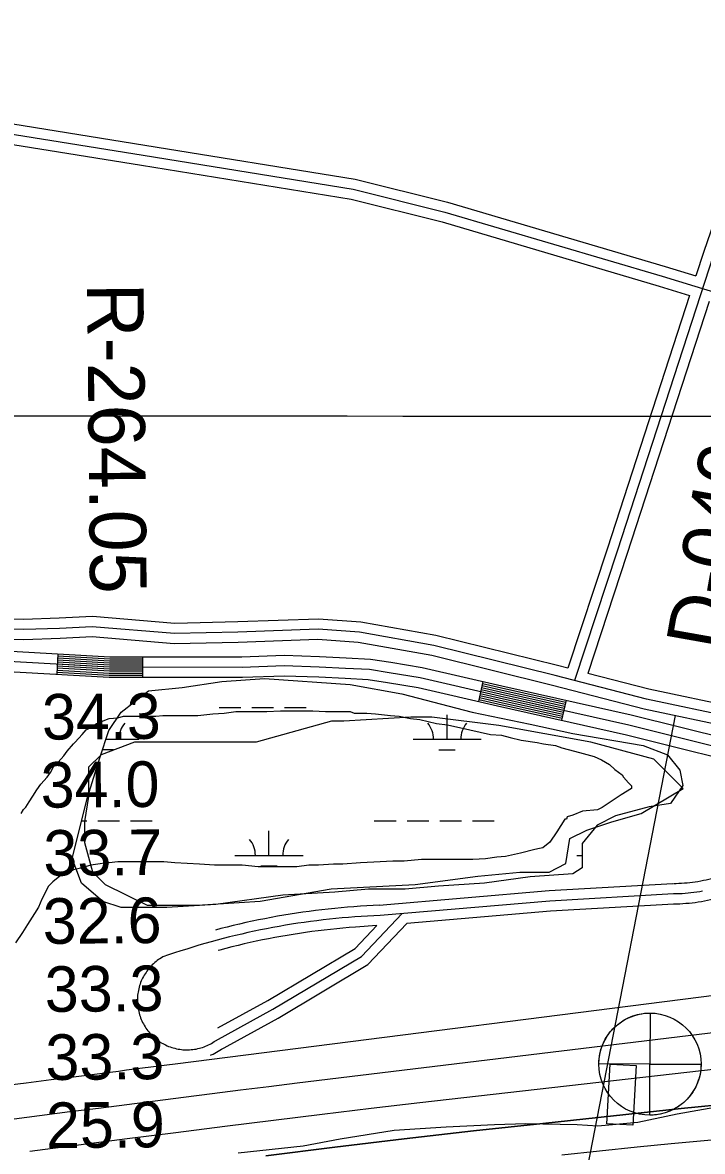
# Model space of a CAD drawing. Extents: x 3245246 to 3283090, y 806824 to 832173.
# Drawn here: x 3263343 to 3264341, y 823248 to 824906 of the extents above; entities that cross this region are included whole.
import ezdxf

# ---------------------------------------------------------------- set-up
doc = ezdxf.new("R2010")
doc.units = 0
for name, color, linetype in [('V-CHAN-DOCK', 7, 'Continuous'), ('V-GRID-MAJR', 7, 'Continuous'), ('V-RIVR-EDGE', 7, 'Continuous'), ('V-RIVR-GAGE', 7, 'Continuous'), ('V-RIVR-RANG', 7, 'Continuous'), ('V-RIVR-RANG-IDEN', 7, 'Continuous'), ('V-ROAD-CNTR', 7, 'Continuous'), ('V-SITE-VEGE', 7, 'Continuous'), ('V-TOPO-DPTH', 7, 'Continuous'), ('V-TOPO-MAJR', 7, 'Continuous'), ('V-TOPO-MINR', 7, 'Continuous'), ('V-TOPO-SHOR', 7, 'Continuous'), ('V-WETL-SWMP', 7, 'Continuous')]:
    doc.layers.add(name, color=color, linetype=linetype)

msp = doc.modelspace()

# ---------------------------------------------------------------- linework, layer by layer
at = {"layer": 'V-CHAN-DOCK'}
msp.add_lwpolyline([(3264200.7, 823288.2), (3264205.4, 823375.8), (3264243.7, 823373.8), (3264239.1, 823286.2), (3264200.7, 823288.2)], dxfattribs=at)
at = {"layer": 'V-GRID-MAJR'}
msp.add_spline([(3249423.5, 824337.8), (3254658.5, 824333.6), (3259893.4, 824330.1), (3265128.4, 824327.5), (3270363.4, 824325.6), (3275598.4, 824324.4), (3280833.3, 824324.1)], degree=3, dxfattribs=at)
at = {"layer": 'V-RIVR-EDGE'}
msp.add_lwpolyline([(3264373, 823314.9), (3264303.8, 823302.5), (3264246.4, 823290.4), (3264187.7, 823284.9), (3264157.3, 823286.8), (3264081.7, 823288.2), (3264036, 823286.6), (3263964.7, 823283.3), (3263888.7, 823278.3), (3263809.5, 823265.9), (3263755.2, 823255.6), (3263659.5, 823245)], dxfattribs=at)
at = {"layer": 'V-RIVR-GAGE'}
for points in [[(3264264.2, 823451), (3264264, 823376), (3264189, 823376.2), (3264189, 823378.3), (3264189.1, 823380.9), (3264189.4, 823383.9), (3264189.8, 823386.8), (3264190.2, 823389.6), (3264190.8, 823392.6), (3264191.5, 823395.2), (3264192.1, 823397.5), (3264192.9, 823400), (3264193.9, 823402.7), (3264194.8, 823405), (3264195.8, 823407.3), (3264197, 823409.8), (3264198.5, 823412.5), (3264199.8, 823414.9), (3264201.2, 823417.1), (3264203.6, 823420.6), (3264205.3, 823422.8), (3264207.6, 823425.4), (3264209.7, 823427.8), (3264211.6, 823429.7), (3264214.3, 823432.2), (3264216.7, 823434.2), (3264219.1, 823436.1), (3264222.2, 823438.3), (3264224.6, 823439.9), (3264227.2, 823441.4), (3264230.2, 823443), (3264232.8, 823444.3), (3264235.4, 823445.4), (3264239.1, 823446.8), (3264242.3, 823447.8), (3264245.5, 823448.7), (3264248.7, 823449.5), (3264252.1, 823450.1), (3264256.2, 823450.6), (3264259.2, 823450.9), (3264261.7, 823451)], [(3264263.8, 823301), (3264264, 823376), (3264339, 823375.9), (3264338.9, 823373.2), (3264338.7, 823370), (3264338.5, 823367.4), (3264338.1, 823364.8), (3264337.6, 823361.7), (3264337, 823358.7), (3264336.1, 823355.4), (3264335.4, 823353.3), (3264334.5, 823350.4), (3264333.3, 823347.5), (3264332.2, 823345), (3264331.1, 823342.5), (3264329.8, 823340), (3264328.4, 823337.7), (3264326.8, 823335), (3264325.3, 823332.8), (3264323.2, 823329.9), (3264321, 823327.3), (3264318.4, 823324.4), (3264316.1, 823322.1), (3264313.6, 823319.8), (3264311.4, 823317.9), (3264309.8, 823316.6), (3264307.1, 823314.7), (3264305.2, 823313.4), (3264302.7, 823311.8), (3264300, 823310.3), (3264297.3, 823308.8), (3264295.2, 823307.8), (3264292.9, 823306.8), (3264290.3, 823305.8), (3264287.6, 823304.8), (3264284.3, 823303.8), (3264281.1, 823303), (3264278.7, 823302.5), (3264275.9, 823302), (3264273.6, 823301.6), (3264270.8, 823301.3), (3264268.6, 823301.2), (3264266, 823301.1)]]:
    msp.add_lwpolyline(points, close=True, dxfattribs=at)
msp.add_circle((3264264, 823376), 75, dxfattribs=at)
at = {"layer": 'V-RIVR-RANG'}
msp.add_line((3264301.2, 823888), (3264117.6, 822945.7), dxfattribs=at)
at = {"layer": 'V-ROAD-CNTR'}
for p, q in [((3263395, 823978.8), (3263393.4, 823948.9)), ((3263519.1, 823974.5), (3263519, 823944.5)), ((3264018.9, 823937.9), (3264012.2, 823908.7)), ((3264140.8, 823910.5), (3264134.2, 823881.2))]:
    msp.add_line(p, q, dxfattribs=at)
for points in [[(3264660.6, 825536.2), (3264660, 825501.8), (3264669.4, 825530.2), (3264642.2, 825428.2), (3264603.6, 825278.4), (3264560.6, 825181.2), (3264513, 825017.4), (3264357.4, 824565), (3264215.9, 824129.4), (3264153.4, 823939.5)], [(3264526.5, 825117.7), (3264498.7, 825022), (3264343.1, 824569.7), (3264331.5, 824533.9)], [(3262463.4, 824864.6), (3262692.4, 824834.6), (3263114.4, 824776.5), (3263520.3, 824711.3), (3263828.2, 824661.4), (3263963.1, 824627.7), (3264281.9, 824533.4), (3264574.7, 824443.7)], [(3262465.3, 824879.4), (3262694.4, 824849.4), (3263116.6, 824791.3), (3263522.7, 824726.1), (3263831.2, 824676.1), (3263967, 824642.2), (3264286.3, 824547.7), (3264331.5, 824533.9)], [(3262461.4, 824849.7), (3262690.4, 824819.7), (3263112.2, 824761.7), (3263517.9, 824696.5), (3263825.2, 824646.7), (3263959.1, 824613.2), (3264277.6, 824519), (3264322.2, 824505.3)], [(3264322.2, 824505.3), (3264201.6, 824134), (3264143.5, 823957.5)], [(3264350.9, 824496.5), (3264230.1, 824124.7), (3264172.6, 823950)], [(3264143.5, 823957.5), (3264128.4, 823961.4), (3263949.9, 824005.7), (3263839.6, 824025.2), (3263777.3, 824029.7), (3263658.9, 824025.5), (3263566.7, 824023.5), (3263445.7, 824033.6), (3263396.9, 824031), (3263344.7, 824029.2), (3263143.2, 824029.8), (3262925.4, 824039), (3262570.8, 824048.1), (3262474.6, 824044.2), (3262216.9, 824052.4)], [(3261479.2, 824038.6), (3261500.7, 824022.1), (3261535.4, 824006.9), (3261624.8, 824001.8), (3262269.4, 823987.6), (3262617.8, 823996.7), (3262842.8, 823991.9), (3263078.6, 823981.6), (3263470.7, 823959.5), (3263665.4, 823959.2), (3263727.2, 823961.5), (3263778.4, 823959.7), (3263817.3, 823957.8), (3263852.2, 823956), (3263881.1, 823951.5), (3263926.5, 823943.7), (3264043.3, 823916.9), (3264233, 823874.5), (3264448.4, 823820.7), (3264503.4, 823812.6), (3264561.4, 823790.7), (3264636.9, 823763.1), (3264762.6, 823721.2), (3264843, 823691.3)], [(3261488.3, 824050.5), (3261508.4, 824035.1), (3261538.9, 824021.8), (3261625.4, 824016.8), (3262269.3, 824002.6), (3262617.8, 824011.7), (3262843.3, 824006.9), (3263079.4, 823996.6), (3263471.1, 823974.5), (3263665.2, 823974.2), (3263727.2, 823976.5), (3263779, 823974.7), (3263818, 823972.8), (3263853.8, 823971), (3263883.5, 823966.3), (3263929.5, 823958.4), (3264046.7, 823931.6), (3264236.4, 823889.1), (3264451.4, 823835.5), (3264512.1, 823826.5)], [(3264807.3, 823742.3), (3264690.5, 823785.9), (3264618.3, 823820.4), (3264561.1, 823845.2), (3264501.1, 823858.4), (3264388.5, 823884.7), (3264258.7, 823912.2), (3264124.7, 823946.9), (3263946.7, 823991), (3263837.7, 824010.3), (3263777, 824014.7), (3263659.3, 824010.5), (3263566.2, 824008.5), (3263445.5, 824018.6), (3263397.5, 824016), (3263345, 824014.2), (3263142.8, 824014.8), (3262924.9, 824024), (3262570.9, 824033.1), (3262474.7, 824029.2), (3262216.4, 824037.5)], [(3261470, 824026.7), (3261493, 824009), (3261531.9, 823992.1), (3261624.2, 823986.8), (3262269.4, 823972.6), (3262617.9, 823981.7), (3262842.3, 823976.9), (3263077.9, 823966.7), (3263470.2, 823944.6), (3263665.7, 823944.2), (3263727.2, 823946.5), (3263777.8, 823944.7), (3263816.5, 823942.9), (3263850.6, 823941.1), (3263878.6, 823936.7), (3263923.6, 823929), (3264040, 823902.3), (3264229.5, 823859.9), (3264445.5, 823806), (3264502.7, 823797.5)], [(3264516.2, 823839.5), (3264385.3, 823870.1), (3264255.3, 823897.6), (3264121, 823932.3), (3263943.6, 823976.3), (3263835.9, 823995.4), (3263776.7, 823999.7), (3263659.8, 823995.5), (3263565.7, 823993.5), (3263445.2, 824003.5), (3263398.2, 824001), (3263345.2, 823999.2), (3263142.5, 823999.8), (3262924.4, 824009), (3262571, 824018.1), (3262474.7, 824014.2), (3262215.9, 824022.5)], [(3263394.5, 823969.8), (3263470.8, 823965.5), (3263519.1, 823965.5)], [(3263394.7, 823972.8), (3263470.9, 823968.5), (3263519.1, 823968.5)], [(3263394.9, 823975.8), (3263471, 823971.5), (3263519.1, 823971.5)], [(3263393.5, 823951.9), (3263470.3, 823947.6), (3263519.1, 823947.5)], [(3263393.7, 823954.9), (3263470.4, 823950.5), (3263519.1, 823950.5)], [(3263393.9, 823957.9), (3263470.5, 823953.5), (3263519.1, 823953.5)], [(3263394, 823960.9), (3263470.6, 823956.5), (3263519.1, 823956.5)], [(3263394.2, 823963.9), (3263470.7, 823959.5), (3263519.1, 823959.5)], [(3263394.4, 823966.9), (3263470.8, 823962.5), (3263519.1, 823962.5)], [(3264018.3, 823935), (3264046, 823928.6), (3264140.1, 823907.6)], [(3264455.8, 823884.4), (3264391.8, 823899.4), (3264262.2, 823926.8), (3264172.6, 823950)], [(3264014.9, 823920.4), (3264042.7, 823914), (3264136.9, 823892.9)], [(3264015.6, 823923.3), (3264043.3, 823916.9), (3264137.5, 823895.9)], [(3264016.3, 823926.2), (3264044, 823919.9), (3264138.2, 823898.8)], [(3264016.9, 823929.2), (3264044.7, 823922.8), (3264138.8, 823901.7)], [(3264017.6, 823932.1), (3264045.3, 823925.7), (3264139.5, 823904.6)], [(3264012.9, 823911.6), (3264040.7, 823905.2), (3264134.9, 823884.1)], [(3264013.6, 823914.5), (3264041.3, 823908.2), (3264135.6, 823887.1)], [(3264014.2, 823917.5), (3264042, 823911.1), (3264136.2, 823890)], [(3264297.5, 823640.9), (3264116, 823630.5), (3263866.5, 823609.2)], [(3264362.7, 823650.8), (3264361.9, 823650.5), (3264358, 823649.4), (3264354.1, 823648.3), (3264350.2, 823647.3), (3264346.3, 823646.4), (3264342.4, 823645.5), (3264338.5, 823644.7), (3264334.5, 823644), (3264330.5, 823643.4), (3264326.5, 823642.8), (3264322.6, 823642.3), (3264318.6, 823641.9), (3264314.5, 823641.6), (3264310.5, 823641.3), (3264306.5, 823641.1), (3264302.5, 823641), (3264298.4, 823640.9), (3264298.4, 823640.9)], [(3264298.4, 823625.9), (3264117.1, 823615.5), (3263867.8, 823594.3)], [(3264341.3, 823630), (3264337, 823629.2), (3264332.8, 823628.6), (3264328.5, 823627.9), (3264324.2, 823627.4), (3264320, 823627), (3264315.7, 823626.6), (3264311.4, 823626.3), (3264307.1, 823626.1), (3264302.8, 823626), (3264298.5, 823625.9), (3264298.4, 823625.9)], [(3263867.1, 823609.3), (3263857.8, 823608.9), (3263848.3, 823608.4), (3263838.9, 823607.8), (3263829.5, 823607.2), (3263820.1, 823606.5), (3263810.7, 823605.6), (3263801.3, 823604.7), (3263791.9, 823603.8), (3263782.5, 823602.7), (3263773.1, 823601.6), (3263763.7, 823600.4), (3263754.4, 823599.1), (3263745, 823597.7), (3263735.7, 823596.3), (3263726.4, 823594.7), (3263717.1, 823593.1), (3263707.8, 823591.4), (3263698.5, 823589.6), (3263689.2, 823587.8), (3263680, 823585.8), (3263670.8, 823583.8), (3263661.5, 823581.7), (3263652.3, 823579.6), (3263643.2, 823577.3), (3263634, 823575), (3263626.4, 823573)], [(3264299.2, 823611), (3264118.2, 823600.6), (3263907.3, 823582.6)], [(3264358.2, 823618.4), (3264357.5, 823618.2), (3264353, 823617.1), (3264348.5, 823616.2), (3264344, 823615.3), (3264339.5, 823614.4), (3264335, 823613.7), (3264330.5, 823613.1), (3264325.9, 823612.5), (3264321.4, 823612), (3264316.8, 823611.7), (3264312.3, 823611.3), (3264307.7, 823611.1), (3264303.1, 823611), (3264298.6, 823610.9), (3264298.4, 823610.9)], [(3263867.8, 823594.3), (3263858.5, 823593.9), (3263849.2, 823593.4), (3263839.9, 823592.9), (3263830.6, 823592.2), (3263821.3, 823591.5), (3263812, 823590.7), (3263802.7, 823589.8), (3263793.5, 823588.9), (3263784.2, 823587.8), (3263775, 823586.7), (3263765.7, 823585.5), (3263756.5, 823584.2), (3263747.3, 823582.9), (3263738.1, 823581.4), (3263728.9, 823579.9), (3263719.7, 823578.3), (3263710.5, 823576.7), (3263701.4, 823574.9), (3263692.2, 823573.1), (3263683.1, 823571.2), (3263674, 823569.2), (3263664.9, 823567.1), (3263655.9, 823565), (3263646.8, 823562.8), (3263637.8, 823560.5), (3263628.8, 823558.1), (3263619.8, 823555.6), (3263610.8, 823553.1), (3263601.9, 823550.5), (3263592.9, 823547.8), (3263584, 823545.1), (3263575.2, 823542.2), (3263566.3, 823539.3), (3263557.5, 823536.3), (3263549, 823533.4)], [(3263626.5, 823410.4), (3263710.7, 823456.5), (3263840.6, 823534.2), (3263900.4, 823597.1)], [(3263629.6, 823429.2), (3263703.3, 823469.5), (3263831.2, 823546), (3263862.9, 823579.4)], [(3263862.9, 823579.4), (3263831.7, 823577.3), (3263822.5, 823576.6), (3263813.4, 823575.8), (3263804.2, 823574.9), (3263795.1, 823573.9), (3263785.9, 823572.9), (3263776.8, 823571.8), (3263767.7, 823570.6), (3263758.6, 823569.4), (3263749.5, 823568), (3263740.4, 823566.6), (3263731.4, 823565.1), (3263722.3, 823563.6), (3263713.3, 823561.9), (3263704.3, 823560.2), (3263695.2, 823558.4), (3263686.2, 823556.5), (3263677.3, 823554.5), (3263668.3, 823552.5), (3263659.4, 823550.4), (3263650.4, 823548.2), (3263641.5, 823545.9), (3263632.7, 823543.6), (3263630, 823542.9)], [(3263633.7, 823397.2), (3263718.2, 823443.5), (3263850.1, 823522.4), (3263907.3, 823582.6)], [(3263549, 823533.4), (3263546.9, 823532.2), (3263544.8, 823530.9), (3263542.8, 823529.5), (3263540.9, 823528.1), (3263539, 823526.6), (3263537.1, 823525.1), (3263535.3, 823523.5), (3263533.5, 823521.8), (3263531.8, 823520.1), (3263530.2, 823518.4), (3263528.6, 823516.5), (3263527.1, 823514.7), (3263525.6, 823512.7), (3263524.3, 823510.8), (3263522.9, 823508.7), (3263521.7, 823506.7), (3263520.5, 823504.6), (3263519.4, 823502.4), (3263518.3, 823500.3), (3263517.3, 823498.1), (3263516.4, 823495.8), (3263515.6, 823493.6), (3263514.9, 823491.3), (3263514.2, 823488.9), (3263513.6, 823486.6), (3263513.1, 823484.2), (3263512.6, 823481.9), (3263512.3, 823479.5), (3263512, 823477.1), (3263511.8, 823474.7), (3263511.7, 823472.3), (3263511.6, 823469.9), (3263511.7, 823467.5), (3263511.8, 823465), (3263512, 823462.6), (3263512.3, 823460.2), (3263512.6, 823457.9), (3263513.1, 823455.5), (3263513.6, 823453.1), (3263514.2, 823450.8), (3263514.8, 823448.5), (3263515.6, 823446.2), (3263516.4, 823443.9), (3263517.3, 823441.7), (3263518.3, 823439.4), (3263519.3, 823437.3), (3263520.4, 823435.1), (3263521.6, 823433), (3263522.9, 823431), (3263524.2, 823428.9), (3263525.6, 823427), (3263527, 823425), (3263528.5, 823423.2), (3263530.1, 823421.3), (3263531.7, 823419.6), (3263533.4, 823417.8), (3263535.2, 823416.2), (3263537, 823414.6), (3263538.9, 823413), (3263540.8, 823411.6), (3263542.7, 823410.1), (3263544.7, 823408.8), (3263546.8, 823407.5), (3263548.8, 823406.3), (3263551, 823405.2), (3263553.1, 823404.1), (3263555.3, 823403.1), (3263557.5, 823402.1), (3263559.8, 823401.3), (3263562.1, 823400.5), (3263564.4, 823399.8), (3263566.7, 823399.2), (3263569.1, 823398.6), (3263571.4, 823398.2), (3263573.8, 823397.8), (3263576.2, 823397.5), (3263578.6, 823397.2), (3263581, 823397.1), (3263583.4, 823397), (3263585.9, 823397), (3263588.3, 823397.1), (3263590.7, 823397.3), (3263593.1, 823397.5), (3263595.5, 823397.8), (3263597.8, 823398.2), (3263600.2, 823398.7)], [(3263600.2, 823398.7), (3263602.6, 823399.3), (3263604.9, 823399.9), (3263607.2, 823400.6), (3263609.5, 823401.4), (3263611.7, 823402.3), (3263613.9, 823403.3), (3263616.1, 823404.3), (3263618.3, 823405.4), (3263620.4, 823406.5), (3263622.5, 823407.7), (3263624.5, 823409), (3263626.5, 823410.4)], [(3263618.8, 823389), (3263620, 823389.5), (3263622.7, 823390.8), (3263625.3, 823392.1), (3263627.8, 823393.5), (3263630.3, 823394.9), (3263632.8, 823396.5), (3263635, 823398)]]:
    msp.add_lwpolyline(points, dxfattribs=at)
at = {"layer": 'V-SITE-VEGE'}
for points in [[(3263417.7, 823846.4), (3263420.1, 823848.7), (3263430.5, 823860.3), (3263436.4, 823867.3), (3263445.7, 823872), (3263451.5, 823876.6), (3263470.1, 823883.6), (3263482.9, 823884.8), (3263491.1, 823887.1), (3263538.8, 823887.1), (3263549.2, 823888.2), (3263600.4, 823888.2), (3263622.5, 823890.6), (3263638.8, 823891.7), (3263656.3, 823894.1), (3263701.7, 823894), (3263721.5, 823895.2), (3263769.2, 823895.2), (3263787.8, 823894), (3263823.9, 823894), (3263829.7, 823891.7), (3263848.3, 823891.7), (3263861.1, 823890.5), (3263883.2, 823888.2), (3263896, 823887), (3263912.3, 823883.5), (3263926.3, 823882.4), (3263950.7, 823876.6), (3263967, 823874.2), (3263999.6, 823867.2), (3264029.8, 823860.3), (3264046.1, 823859.1), (3264058.9, 823855.6), (3264075.2, 823852.1), (3264098.5, 823848.6), (3264107.8, 823846.3), (3264125.2, 823844), (3264134.5, 823840.5), (3264153.2, 823835.8), (3264166, 823832.3), (3264182.2, 823827.7), (3264192.7, 823823), (3264204.4, 823816), (3264212.5, 823809), (3264223, 823800.9), (3264225.3, 823797.4), (3264232.3, 823789.2), (3264236.9, 823784.6), (3264236.9, 823781.1), (3264221.8, 823771.8), (3264193.9, 823753.2), (3264186.9, 823749.7), (3264164.8, 823747.4), (3264150.8, 823741.5), (3264142.7, 823739.2), (3264141.5, 823735.7), (3264139.2, 823735.7), (3264127.5, 823717.1), (3264117.1, 823702), (3264106.6, 823693.8), (3264101.9, 823692.7), (3264095, 823691.5), (3264074, 823685.7), (3264051.9, 823681.1), (3264039.1, 823679.9), (3264022.8, 823677.6), (3264004.2, 823676.4), (3263928.6, 823676.4), (3263903, 823674.1), (3263886.7, 823674.1), (3263858.7, 823672.9), (3263838.9, 823671.8), (3263813.4, 823669.5), (3263799.4, 823669.5), (3263777.3, 823668.3), (3263763.3, 823668.3), (3263745.9, 823666), (3263688.8, 823666), (3263665.6, 823668.3), (3263624.8, 823668.3), (3263602.7, 823669.5), (3263566.7, 823671.8), (3263550.4, 823673), (3263482.9, 823673), (3263470.1, 823671.8), (3263466.6, 823671.8), (3263453.8, 823669.5), (3263443.3, 823668.3), (3263428.2, 823663.7), (3263417.7, 823661.4), (3263406.1, 823654.4), (3263397.9, 823652.1), (3263387.5, 823643.9), (3263380.5, 823636.9), (3263375.8, 823626.5), (3263371.2, 823618.3), (3263366.5, 823606.7), (3263360.7, 823597.4), (3263350.2, 823581.1), (3263343.2, 823569.4), (3263332.8, 823554.3)], [(3263364.2, 823778.9), (3263370, 823787), (3263379.3, 823797.5), (3263384, 823804.5), (3263388.6, 823812.6), (3263395.6, 823819.6), (3263403.8, 823828.9), (3263408.4, 823835.9), (3263417.7, 823846.4)], [(3263340.9, 823744), (3263344.4, 823749.8), (3263347.9, 823753.3), (3263352.6, 823761.4), (3263358.4, 823769.6), (3263364.2, 823778.9)]]:
    msp.add_lwpolyline(points, dxfattribs=at)
at = {"layer": 'V-TOPO-DPTH'}
msp.add_lwpolyline([(3263700.2, 823241.5), (3263801.7, 823254), (3263903.3, 823266.2), (3264004.9, 823277.8), (3264106.6, 823289), (3264310, 823310.9), (3264389.7, 823318.5), (3264469.5, 823324.8), (3264549.4, 823329.2), (3264629.4, 823332.3), (3264709.4, 823332.9), (3264789.3, 823331.5), (3264869.1, 823327.2), (3264948.9, 823320.8), (3265096.6, 823306.2), (3265201.8, 823294.3), (3265306.7, 823280.4), (3265411.2, 823263.4), (3265515.4, 823244.5)], dxfattribs=at)
at = {"layer": 'V-TOPO-MAJR'}
msp.add_lwpolyline([(3264465.9, 823490.7), (3263567, 823376), (3263555.1, 823374.5), (3263543.2, 823373), (3263531.3, 823371.4), (3263519.4, 823369.9), (3263507.5, 823368.4), (3263495.6, 823366.9), (3263483.7, 823365.3), (3263471.8, 823363.8), (3263422, 823357.4), (3263385.2, 823352.7), (3263348.4, 823348.1), (3263311.6, 823343.6)], dxfattribs=at)
at = {"layer": 'V-TOPO-MINR'}
for points in [[(3264413.1, 823428.7), (3263746.4, 823347.9), (3263704.7, 823342.8), (3263662.9, 823337.6), (3263621.2, 823332.4), (3263579.5, 823327.1), (3263537.8, 823321.8), (3263496.1, 823316.4), (3263454.4, 823311), (3263412.7, 823305.7), (3263204.1, 823278.7), (3263092.5, 823263.9), (3262980.9, 823248.7), (3262869.4, 823232.7)], [(3265794.9, 823227.6), (3265558.8, 823274.9), (3265435.5, 823297.8), (3265311.7, 823318.3), (3265187.5, 823335.3), (3265062.8, 823349.8), (3264804.2, 823376.3), (3264748.9, 823380.9), (3264693.5, 823384), (3264638.1, 823385), (3264582.6, 823384.5), (3264527.1, 823382.2), (3264471.7, 823379), (3264416.4, 823374.3), (3264361.1, 823368.7), (3263926.3, 823318.9), (3263854.6, 823310.6), (3263783, 823302.1), (3263711.4, 823293.3), (3263639.8, 823284.3), (3263568.2, 823275.1), (3263496.7, 823266), (3263425.1, 823256.7), (3263353.6, 823247.5)], [(3265515.4, 823244.5), (3265411.2, 823263.4), (3265306.7, 823280.4), (3265201.8, 823294.3), (3265096.6, 823306.2), (3264948.9, 823320.8), (3264869.1, 823327.2), (3264789.3, 823331.5), (3264709.4, 823332.9), (3264629.4, 823332.3), (3264549.4, 823329.2), (3264469.5, 823324.8), (3264389.7, 823318.5), (3264310, 823310.9), (3264106.6, 823289), (3264004.9, 823277.8), (3263903.3, 823266.2), (3263801.7, 823254), (3263700.2, 823241.5)], [(3265301.7, 823242.4), (3265216.2, 823253.5), (3265130.4, 823262.9), (3265091.1, 823266.6), (3264987.3, 823274.6), (3264883.4, 823280.1), (3264779.5, 823281.9), (3264675.4, 823281.2), (3264639.8, 823280.4), (3264553.5, 823277.3), (3264467.3, 823272.9), (3264381.3, 823266.5), (3264295.3, 823258.9), (3264245.4, 823253.9), (3264134.6, 823242.4)]]:
    msp.add_lwpolyline(points, dxfattribs=at)
at = {"layer": 'V-TOPO-SHOR'}
msp.add_lwpolyline([(3263685.8, 823848.9), (3263507.6, 823849), (3263458.4, 823830.5), (3263439.9, 823812.1), (3263439.9, 823769.1), (3263433.8, 823732.2), (3263433.8, 823701.5), (3263446, 823658.5), (3263464.5, 823640), (3263525.9, 823609.3), (3263599.6, 823609.3), (3263691.8, 823615.4), (3263796.3, 823633.7), (3263919.2, 823639.8), (3264011.4, 823652.1), (3264072.9, 823658.2), (3264115.9, 823658.2), (3264140.5, 823670.5), (3264146.6, 823707.3), (3264171.2, 823719.6), (3264208.1, 823731.9), (3264251.1, 823744.2), (3264312.6, 823781), (3264269.6, 823824), (3264177.4, 823848.7), (3264042.2, 823873.3), (3263943.9, 823885.6), (3263913.2, 823885.7), (3263814.8, 823879.6), (3263796.4, 823879.6)], close=True, dxfattribs=at)
at = {"layer": 'V-WETL-SWMP'}
for p, q in [((3263631.5, 823899.8), (3263663.5, 823899.8)), ((3263679.5, 823899.8), (3263711.5, 823899.8)), ((3263727.5, 823899.8), (3263759.5, 823899.8)), ((3263966.3, 823853.3), (3263966.4, 823889.3)), ((3263465.6, 823853.5), (3263514.4, 823853.5)), ((3263916.3, 823853.3), (3264016.3, 823853.2)), ((3263460.5, 823838.1), (3263476.4, 823838)), ((3263954.3, 823837.8), (3263978.3, 823837.8)), ((3263430, 823733.4), (3263437.5, 823733.4)), ((3263453.5, 823733.4), (3263485.5, 823733.4)), ((3263501.5, 823733.4), (3263533.5, 823733.4)), ((3263859.4, 823733.2), (3263891.4, 823733.2)), ((3263907.4, 823733.2), (3263939.4, 823733.2)), ((3263955.4, 823733.2), (3263987.4, 823733.2)), ((3264003.4, 823733.2), (3264035.4, 823733.2)), ((3263704.8, 823682.6), (3263704.8, 823718.6)), ((3263654.8, 823682.6), (3263754.8, 823682.5)), ((3264156.7, 823682.4), (3264164.3, 823682.4)), ((3263692.8, 823667.1), (3263716.8, 823667.1))]:
    msp.add_line(p, q, dxfattribs=at)
msp.add_lwpolyline([(3263725.2, 823624.1), (3263626.7, 823610.6), (3263555, 823606.2), (3263487.8, 823606.2), (3263460.9, 823615.1), (3263429.5, 823642), (3263416.1, 823677.9), (3263438.5, 823767.6), (3263456.4, 823825.9), (3263469.9, 823866.2), (3263487.8, 823893.1), (3263528.1, 823924.5), (3263577.4, 823929), (3263635.6, 823938), (3263698.4, 823942.5), (3263823.8, 823933.5), (3263900, 823920), (3264003, 823893.1), (3264088.1, 823875.2), (3264150.9, 823861.7), (3264253.9, 823843.8), (3264289.8, 823830.4), (3264307.7, 823807.9), (3264312.2, 823785.5), (3264294.2, 823758.6), (3264262.9, 823754.1), (3264213.6, 823740.7), (3264186.7, 823727.2), (3264164.3, 823700.3), (3264164.3, 823664.5), (3264150.9, 823655.5), (3264088.1, 823651), (3264020.9, 823642), (3263953.7, 823637.6), (3263904.5, 823633.1), (3263850.7, 823633.1), (3263801.4, 823628.6)], close=True, dxfattribs=at)
for centre, start, end in [((3263519.7, 823853.9), 139.2032, 180.7468), ((3263911.1, 823853.8), 359.2032, 40.7468), ((3264021.6, 823853.7), 139.2032, 180.7468), ((3263649.6, 823683.1), 359.2032, 40.7468), ((3263760.1, 823683), 139.2032, 180.7468)]:
    msp.add_arc(centre, 35.2, start, end, dxfattribs=at)

# ---------------------------------------------------------------- texts
at = {"layer": 'V-RIVR-RANG'}
for s, p in [('34.3', (3263371.8, 823852.6)), ('34.0', (3263369.9, 823752.6)), ('33.7', (3263373.9, 823652.6)), ('32.6', (3263373, 823552.6)), ('33.3', (3263375.9, 823452.6)), ('33.3', (3263376.9, 823352.6)), ('25.9', (3263377.7, 823252.6))]:
    msp.add_text(s, height=67, rotation=0.4383, dxfattribs=at).set_placement(p)
at = {"layer": 'V-RIVR-RANG-IDEN'}
for s, rotation, p in [('R-264.05', 270.5835, (3263437.7, 824523.2)), ('D-040', 79.9143, (3264369, 823981.5))]:
    msp.add_text(s, height=83, rotation=rotation, dxfattribs=at).set_placement(p)

doc.saveas('drawing.dxf')
